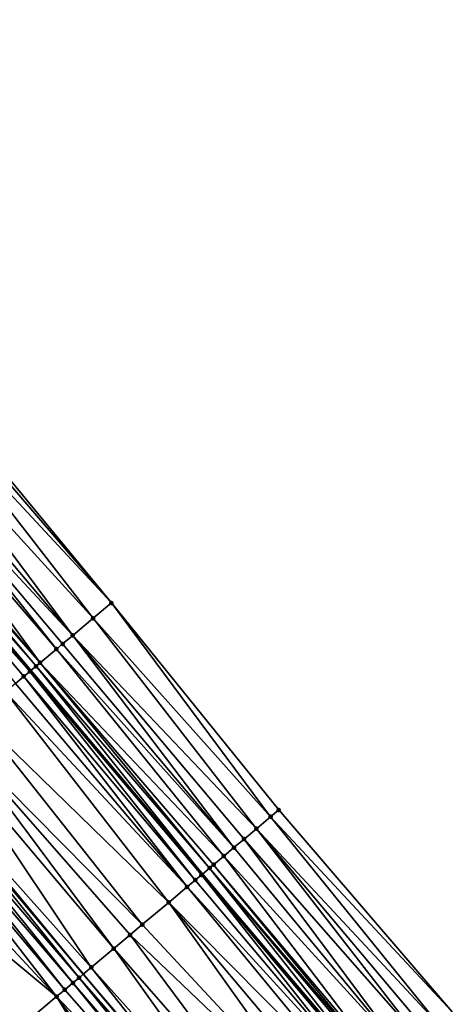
# Model space of a CAD drawing. Header units: feet. Extents: x 2004186 to 2014793, y 836912 to 864902.
# Tile 406 of 656: x 2009263 to 2009295, y 849772 to 849846. Entities that reach past the tile are written whole.
import ezdxf

# ---------------------------------------------------------------- set-up
doc = ezdxf.new("R2010")
doc.units = ezdxf.units.FT
doc.header["$LTSCALE"] = 100
doc.header["$MEASUREMENT"] = 0
for name, color, linetype, lineweight in [('EP_Travel Lane', 5, 'Continuous', 40), ('GPL_Skip Line', 2, 'Continuous', 40), ('Road Shots', 4, 'Continuous', 200), ('Road X-Section', 30, 'Continuous', 13)]:
    doc.layers.add(name, color=color, linetype=linetype, lineweight=lineweight)
doc.layers.add('I-77 SB_MM21-27-Surface-Border', color=7, linetype='Continuous')
doc.layers.add('I-77 SB_MM21-27-Surface-TIN', color=7, linetype='Continuous')

msp = doc.modelspace()

# ---------------------------------------------------------------- linework, layer by layer
at = {"layer": 'EP_Travel Lane'}
msp.add_polyline3d([(2009289.296537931, 849766.8143663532, 426.2140556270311), (2009276.421089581, 849782.1187031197, 426.2034524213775), (2009263.545649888, 849797.4230295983, 426.1719737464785), (2009250.664476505, 849812.7291025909, 426.1683175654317), (2009237.782705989, 849828.0281321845, 426.1587595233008), (2009224.900938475, 849843.3271582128, 426.1579321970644), (2009212.019177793, 849858.626176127, 426.1769712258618), (2009199.137408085, 849873.925204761, 426.1697639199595), (2009186.255642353, 849889.2242286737, 426.1741493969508), (2009173.373888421, 849904.5232385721, 426.2126280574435), (2009160.492126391, 849919.8222580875, 426.2279034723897), (2009147.61129366, 849935.1153608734, 426.2757587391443), (2009134.724738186, 849950.4103643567, 426.2853561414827), (2009121.838209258, 849965.7053363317, 426.3253862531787), (2009108.951654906, 849981.0003384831, 426.3362413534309), (2009096.065092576, 849996.2953501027, 426.3379628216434), (2009083.178587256, 850011.5902940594, 426.4051293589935)], dxfattribs=at)
at = {"layer": 'GPL_Skip Line'}
msp.add_polyline3d([(2009280.342932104, 849759.2818845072, 426.3741667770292), (2009267.467481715, 849774.5862236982, 426.3685787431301), (2009254.592042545, 849789.8905495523, 426.3357610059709), (2009241.714104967, 849805.1927901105, 426.3240390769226), (2009228.832333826, 849820.4918240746, 426.3074661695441), (2009215.950572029, 849835.7908469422, 426.3180639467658), (2009203.068817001, 849851.0898617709, 426.3483442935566), (2009190.187054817, 849866.3888850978, 426.3578172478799), (2009177.305283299, 849881.6879195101, 426.3401470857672), (2009164.423530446, 849896.9869317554, 426.3767538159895), (2009151.541766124, 849912.2859576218, 426.3800087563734), (2009138.6634033, 849927.5878026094, 426.428996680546), (2009125.788463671, 849942.8925916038, 426.4307383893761), (2009112.913553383, 849958.1973457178, 426.4662020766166), (2009100.038626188, 849973.5021199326, 426.4822330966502), (2009087.16368466, 849988.8069111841, 426.4817926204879), (2009074.288790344, 850004.1116463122, 426.5356119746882)], dxfattribs=at)
at = {"layer": 'I-77 SB_MM21-27-Surface-Border', "color": 3, "linetype": 'ByBlock', "lineweight": -2}
msp.add_polyline3d([(2009101.702891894, 850001.0384872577, 426.1016760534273), (2009115.036951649, 849986.1199736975, 426.0732741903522), (2009128.371013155, 849971.2014580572, 426.0469270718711), (2009141.39894556, 849956.025483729, 425.982037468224), (2009154.426917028, 849940.8494629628, 425.9619588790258), (2009167.299604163, 849925.554361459, 425.9213416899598), (2009180.181355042, 849910.2553515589, 425.8787174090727), (2009193.063114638, 849894.9563313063, 425.8620500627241), (2009205.944874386, 849879.6573108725, 425.8454355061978), (2009218.826640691, 849864.358282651, 425.8479470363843), (2009231.708403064, 849849.0592590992, 425.8390255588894), (2009244.284192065, 849833.5025918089, 425.8508335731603), (2009256.859986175, 849817.9459184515, 425.8774976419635), (2009269.590475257, 849802.5082758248, 425.8973569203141), (2009282.159816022, 849786.9464547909, 425.9582849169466), (2009295.188307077, 849771.7708733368, 425.9705888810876)], dxfattribs=at)
at = {"layer": 'I-77 SB_MM21-27-Surface-TIN', "color": 128, "linetype": 'ByBlock', "lineweight": -2}
for points in [[(2009256.859986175, 849817.9459184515, 425.8774976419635), (2009256.554012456, 849817.6882751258, 425.8972174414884), (2009269.590475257, 849802.5082758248, 425.8973569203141)], [(2009256.554012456, 849817.6882751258, 425.8972174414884), (2009255.942062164, 849817.1729918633, 425.9283591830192), (2009269.590475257, 849802.5082758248, 425.8973569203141)], [(2009255.942062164, 849817.1729918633, 425.9283591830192), (2009254.718162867, 849816.1424238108, 425.994381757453), (2009268.213053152, 849801.3495228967, 425.9740672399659)], [(2009255.942062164, 849817.1729918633, 425.9283591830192), (2009268.213053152, 849801.3495228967, 425.9740672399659), (2009269.590475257, 849802.5082758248, 425.8973569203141)], [(2009254.718162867, 849816.1424238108, 425.994381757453), (2009253.800236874, 849815.3694995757, 426.0394812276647), (2009266.682587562, 849800.0620155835, 426.0510120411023)], [(2009254.718162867, 849816.1424238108, 425.994381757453), (2009266.682587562, 849800.0620155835, 426.0510120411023), (2009268.213053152, 849801.3495228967, 425.9740672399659)], [(2009253.800236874, 849815.3694995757, 426.0394812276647), (2009253.035298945, 849814.725395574, 426.0782204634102), (2009266.682587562, 849800.0620155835, 426.0510120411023)], [(2009253.035298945, 849814.725395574, 426.0782204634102), (2009252.423347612, 849814.2101135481, 426.1063346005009), (2009265.458216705, 849799.0320078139, 426.1086500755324)], [(2009253.035298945, 849814.725395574, 426.0782204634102), (2009265.917355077, 849799.4182615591, 426.088733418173), (2009266.682587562, 849800.0620155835, 426.0510120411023)], [(2009253.035298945, 849814.725395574, 426.0782204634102), (2009265.458216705, 849799.0320078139, 426.1086500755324), (2009265.917355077, 849799.4182615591, 426.088733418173)], [(2009252.423347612, 849814.2101135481, 426.1063346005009), (2009251.352433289, 849813.3083693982, 426.1570126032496), (2009264.233848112, 849798.0019973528, 426.1607925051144)], [(2009252.423347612, 849814.2101135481, 426.1063346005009), (2009264.233848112, 849798.0019973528, 426.1607925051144), (2009265.458216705, 849799.0320078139, 426.1086500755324)], [(2009251.046455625, 849813.050730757, 426.1652626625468), (2009250.664476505, 849812.7291025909, 426.1683175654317), (2009263.927758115, 849797.7444921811, 426.1686082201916)], [(2009251.352433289, 849813.3083693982, 426.1570126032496), (2009251.046455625, 849813.050730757, 426.1652626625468), (2009264.233848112, 849798.0019973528, 426.1607925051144)], [(2009251.046455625, 849813.050730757, 426.1652626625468), (2009263.927758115, 849797.7444921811, 426.1686082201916), (2009264.233848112, 849798.0019973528, 426.1607925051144)], [(2009250.587486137, 849812.6642763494, 426.1689333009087), (2009250.128517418, 849812.2778210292, 426.1748391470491), (2009263.468626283, 849797.3582306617, 426.1726521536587)], [(2009250.128517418, 849812.2778210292, 426.1748391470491), (2009263.009493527, 849796.9719702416, 426.178940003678), (2009263.468626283, 849797.3582306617, 426.1726521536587)], [(2009250.128517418, 849812.2778210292, 426.1748391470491), (2009262.3973132, 849796.4569602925, 426.1953774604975), (2009263.009493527, 849796.9719702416, 426.178940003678)], [(2009250.587486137, 849812.6642763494, 426.1689333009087), (2009263.545649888, 849797.4230295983, 426.1719737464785), (2009250.664476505, 849812.7291025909, 426.1683175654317)], [(2009250.587486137, 849812.6642763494, 426.1689333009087), (2009263.468626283, 849797.3582306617, 426.1726521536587), (2009263.545649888, 849797.4230295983, 426.1719737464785)], [(2009263.927758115, 849797.7444921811, 426.1686082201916), (2009250.664476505, 849812.7291025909, 426.1683175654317), (2009263.545649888, 849797.4230295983, 426.1719737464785)], [(2009269.590475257, 849802.5082758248, 425.8973569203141), (2009268.213053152, 849801.3495228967, 425.9740672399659), (2009281.54762969, 849786.43145198, 425.9893009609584)], [(2009269.590475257, 849802.5082758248, 425.8973569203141), (2009281.54762969, 849786.43145198, 425.9893009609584), (2009282.159816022, 849786.9464547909, 425.9582849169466)], [(2009268.213053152, 849801.3495228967, 425.9740672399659), (2009266.682587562, 849800.0620155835, 426.0510120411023), (2009280.476301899, 849785.5301990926, 426.0477269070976)], [(2009268.213053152, 849801.3495228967, 425.9740672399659), (2009280.476301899, 849785.5301990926, 426.0477269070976), (2009281.54762969, 849786.43145198, 425.9893009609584)], [(2009265.917355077, 849799.4182615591, 426.088733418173), (2009265.458216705, 849799.0320078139, 426.1086500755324), (2009278.792792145, 849784.1139382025, 426.1265685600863)], [(2009266.682587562, 849800.0620155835, 426.0510120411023), (2009265.917355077, 849799.4182615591, 426.088733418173), (2009278.792792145, 849784.1139382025, 426.1265685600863)], [(2009266.682587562, 849800.0620155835, 426.0510120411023), (2009279.558024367, 849784.7576925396, 426.0894800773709), (2009280.476301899, 849785.5301990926, 426.0477269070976)], [(2009266.682587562, 849800.0620155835, 426.0510120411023), (2009278.792792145, 849784.1139382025, 426.1265685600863), (2009279.558024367, 849784.7576925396, 426.0894800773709)], [(2009265.458216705, 849799.0320078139, 426.1086500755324), (2009264.233848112, 849798.0019973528, 426.1607925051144), (2009278.027563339, 849783.4701798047, 426.1553663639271)], [(2009265.458216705, 849799.0320078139, 426.1086500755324), (2009278.027563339, 849783.4701798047, 426.1553663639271), (2009278.792792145, 849784.1139382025, 426.1265685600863)], [(2009264.233848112, 849798.0019973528, 426.1607925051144), (2009263.927758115, 849797.7444921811, 426.1686082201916), (2009276.956242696, 849782.5689184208, 426.1964449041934)], [(2009264.233848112, 849798.0019973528, 426.1607925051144), (2009277.262332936, 849782.8264233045, 426.1880386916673), (2009278.027563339, 849783.4701798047, 426.1553663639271)], [(2009264.233848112, 849798.0019973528, 426.1607925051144), (2009276.956242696, 849782.5689184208, 426.1964449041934), (2009277.262332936, 849782.8264233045, 426.1880386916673)], [(2009263.468626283, 849797.3582306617, 426.1726521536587), (2009263.009493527, 849796.9719702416, 426.178940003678), (2009275.884931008, 849781.6676463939, 426.2157935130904)], [(2009263.468626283, 849797.3582306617, 426.1726521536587), (2009276.344065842, 849782.053904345, 426.2044610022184), (2009263.545649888, 849797.4230295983, 426.1719737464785)], [(2009263.468626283, 849797.3582306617, 426.1726521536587), (2009275.884931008, 849781.6676463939, 426.2157935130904), (2009276.344065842, 849782.053904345, 426.2044610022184)], [(2009263.927758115, 849797.7444921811, 426.1686082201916), (2009263.545649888, 849797.4230295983, 426.1719737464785), (2009276.421089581, 849782.1187031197, 426.2034524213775)], [(2009276.344065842, 849782.053904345, 426.2044610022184), (2009276.421089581, 849782.1187031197, 426.2034524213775), (2009263.545649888, 849797.4230295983, 426.1719737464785)], [(2009263.927758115, 849797.7444921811, 426.1686082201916), (2009276.421089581, 849782.1187031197, 426.2034524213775), (2009276.956242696, 849782.5689184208, 426.1964449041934)], [(2009262.3973132, 849796.4569602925, 426.1953774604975), (2009261.632089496, 849795.8131958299, 426.2117869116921), (2009275.272750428, 849781.1526367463, 426.2328509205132)], [(2009263.009493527, 849796.9719702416, 426.178940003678), (2009262.3973132, 849796.4569602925, 426.1953774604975), (2009275.272750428, 849781.1526367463, 426.2328509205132)], [(2009263.009493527, 849796.9719702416, 426.178940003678), (2009275.272750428, 849781.1526367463, 426.2328509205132), (2009275.884931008, 849781.6676463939, 426.2157935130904)], [(2009261.632089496, 849795.8131958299, 426.2117869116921), (2009259.489467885, 849794.0106496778, 426.2461845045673), (2009273.895348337, 849779.9938600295, 426.2610011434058)], [(2009261.632089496, 849795.8131958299, 426.2117869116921), (2009273.895348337, 849779.9938600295, 426.2610011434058), (2009275.272750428, 849781.1526367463, 426.2328509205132)], [(2009259.489467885, 849794.0106496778, 426.2461845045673), (2009257.805979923, 849792.5943628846, 426.2721273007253), (2009271.905772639, 849778.3200653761, 426.2892857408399)], [(2009259.489467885, 849794.0106496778, 426.2461845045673), (2009271.905772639, 849778.3200653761, 426.2892857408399), (2009273.895348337, 849779.9938600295, 426.2610011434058)], [(2009257.805979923, 849792.5943628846, 426.2721273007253), (2009256.887711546, 849791.8218454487, 426.2916538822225), (2009269.763149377, 849776.5175211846, 426.3277013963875)], [(2009257.805979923, 849792.5943628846, 426.2721273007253), (2009270.987506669, 849777.5475450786, 426.3029758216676), (2009271.905772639, 849778.3200653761, 426.2892857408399)], [(2009257.805979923, 849792.5943628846, 426.2721273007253), (2009269.763149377, 849776.5175211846, 426.3277013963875), (2009270.987506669, 849777.5475450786, 426.3029758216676)], [(2009256.887711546, 849791.8218454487, 426.2916538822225), (2009254.745086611, 849790.0193032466, 426.334116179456), (2009268.079658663, 849775.1012376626, 426.360335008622)], [(2009256.887711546, 849791.8218454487, 426.2916538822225), (2009268.079658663, 849775.1012376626, 426.360335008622), (2009269.763149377, 849776.5175211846, 426.3277013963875)], [(2009254.132910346, 849789.5042884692, 426.3406954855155), (2009267.16139324, 849774.3287167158, 426.3727006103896), (2009254.592042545, 849789.8905495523, 426.3357610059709)], [(2009254.745086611, 849790.0193032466, 426.334116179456), (2009254.592042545, 849789.8905495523, 426.3357610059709), (2009267.467481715, 849774.5862236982, 426.3685787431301)], [(2009267.16139324, 849774.3287167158, 426.3727006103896), (2009267.467481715, 849774.5862236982, 426.3685787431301), (2009254.592042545, 849789.8905495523, 426.3357610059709)], [(2009254.745086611, 849790.0193032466, 426.334116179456), (2009267.467481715, 849774.5862236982, 426.3685787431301), (2009268.079658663, 849775.1012376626, 426.360335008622)], [(2009253.673780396, 849789.1180247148, 426.3401756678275), (2009253.214652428, 849788.7317586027, 426.3348423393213), (2009266.090091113, 849773.4274333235, 426.368844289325)], [(2009254.132910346, 849789.5042884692, 426.3406954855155), (2009253.673780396, 849789.1180247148, 426.3401756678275), (2009266.702262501, 849773.9424538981, 426.3740965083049)], [(2009253.673780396, 849789.1180247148, 426.3401756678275), (2009266.090091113, 849773.4274333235, 426.368844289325), (2009266.702262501, 849773.9424538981, 426.3740965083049)], [(2009254.132910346, 849789.5042884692, 426.3406954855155), (2009266.702262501, 849773.9424538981, 426.3740965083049), (2009267.16139324, 849774.3287167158, 426.3727006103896)], [(2009253.214652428, 849788.7317586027, 426.3348423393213), (2009251.837272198, 849787.5729559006, 426.3099278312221), (2009265.477922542, 849772.9124094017, 426.3567578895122)], [(2009253.214652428, 849788.7317586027, 426.3348423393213), (2009265.477922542, 849772.9124094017, 426.3567578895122), (2009266.090091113, 849773.4274333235, 426.368844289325)], [(2009251.837272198, 849787.5729559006, 426.3099278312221), (2009249.847722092, 849785.899130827, 426.2760884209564), (2009265.477922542, 849772.9124094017, 426.3567578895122)], [(2009282.159816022, 849786.9464547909, 425.9582849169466), (2009281.54762969, 849786.43145198, 425.9893009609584), (2009295.188307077, 849771.7708733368, 425.9705888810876)], [(2009281.54762969, 849786.43145198, 425.9893009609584), (2009280.476301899, 849785.5301990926, 426.0477269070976), (2009294.116983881, 849770.8696149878, 426.0178556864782)], [(2009281.54762969, 849786.43145198, 425.9893009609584), (2009294.116983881, 849770.8696149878, 426.0178556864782), (2009295.188307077, 849771.7708733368, 425.9705888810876)], [(2009249.847722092, 849785.899130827, 426.2760884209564), (2009261.498821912, 849769.5647597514, 426.2901221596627), (2009265.477922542, 849772.9124094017, 426.3567578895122)], [(2009280.476301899, 849785.5301990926, 426.0477269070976), (2009279.558024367, 849784.7576925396, 426.0894800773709), (2009292.739565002, 849769.710858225, 426.0867368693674)], [(2009280.476301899, 849785.5301990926, 426.0477269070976), (2009293.351750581, 849770.2258619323, 426.0575552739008), (2009294.116983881, 849770.8696149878, 426.0178556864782)], [(2009280.476301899, 849785.5301990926, 426.0477269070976), (2009292.739565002, 849769.710858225, 426.0867368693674), (2009293.351750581, 849770.2258619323, 426.0575552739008)], [(2009279.558024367, 849784.7576925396, 426.0894800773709), (2009278.792792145, 849784.1139382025, 426.1265685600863), (2009291.515192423, 849768.6808525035, 426.1485563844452)], [(2009279.558024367, 849784.7576925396, 426.0894800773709), (2009291.515192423, 849768.6808525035, 426.1485563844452), (2009292.739565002, 849769.710858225, 426.0867368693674)], [(2009278.792792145, 849784.1139382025, 426.1265685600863), (2009278.027563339, 849783.4701798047, 426.1553663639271), (2009291.515192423, 849768.6808525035, 426.1485563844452)], [(2009278.027563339, 849783.4701798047, 426.1553663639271), (2009277.262332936, 849782.8264233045, 426.1880386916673), (2009290.137776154, 849767.522092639, 426.2111044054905)], [(2009278.027563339, 849783.4701798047, 426.1553663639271), (2009290.137776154, 849767.522092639, 426.2111044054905), (2009291.515192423, 849768.6808525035, 426.1485563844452)], [(2009276.956242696, 849782.5689184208, 426.1964449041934), (2009276.421089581, 849782.1187031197, 426.2034524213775), (2009289.372558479, 849766.8783210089, 426.2128800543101)], [(2009277.262332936, 849782.8264233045, 426.1880386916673), (2009276.956242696, 849782.5689184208, 426.1964449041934), (2009289.984731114, 849767.3933401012, 426.2151104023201)], [(2009276.956242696, 849782.5689184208, 426.1964449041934), (2009289.831687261, 849767.2645861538, 426.2162387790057), (2009289.984731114, 849767.3933401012, 426.2151104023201)], [(2009276.956242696, 849782.5689184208, 426.1964449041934), (2009289.372558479, 849766.8783210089, 426.2128800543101), (2009289.831687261, 849767.2645861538, 426.2162387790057)], [(2009277.262332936, 849782.8264233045, 426.1880386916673), (2009289.984731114, 849767.3933401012, 426.2151104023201), (2009290.137776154, 849767.522092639, 426.2111044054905)], [(2009275.884931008, 849781.6676463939, 426.2157935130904), (2009275.272750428, 849781.1526367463, 426.2328509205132), (2009288.760377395, 849766.3633119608, 426.231157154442)], [(2009276.344065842, 849782.053904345, 426.2044610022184), (2009275.884931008, 849781.6676463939, 426.2157935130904), (2009288.760377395, 849766.3633119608, 426.231157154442)], [(2009276.344065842, 849782.053904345, 426.2044610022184), (2009289.219514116, 849766.7495676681, 426.2152467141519), (2009276.421089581, 849782.1187031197, 426.2034524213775)], [(2009276.344065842, 849782.053904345, 426.2044610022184), (2009288.760377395, 849766.3633119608, 426.231157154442), (2009289.219514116, 849766.7495676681, 426.2152467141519)], [(2009289.219514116, 849766.7495676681, 426.2152467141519), (2009289.296537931, 849766.8143663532, 426.2140556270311), (2009276.421089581, 849782.1187031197, 426.2034524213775)], [(2009289.372558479, 849766.8783210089, 426.2128800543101), (2009276.421089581, 849782.1187031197, 426.2034524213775), (2009289.296537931, 849766.8143663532, 426.2140556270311)], [(2009275.272750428, 849781.1526367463, 426.2328509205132), (2009273.895348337, 849779.9938600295, 426.2610011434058), (2009287.995152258, 849765.7195492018, 426.2510447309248)], [(2009275.272750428, 849781.1526367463, 426.2328509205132), (2009287.995152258, 849765.7195492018, 426.2510447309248), (2009288.760377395, 849766.3633119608, 426.231157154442)], [(2009273.895348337, 849779.9938600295, 426.2610011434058), (2009271.905772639, 849778.3200653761, 426.2892857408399), (2009285.546440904, 849763.6594975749, 426.2926397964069)], [(2009273.895348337, 849779.9938600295, 426.2610011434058), (2009286.77079525, 849764.689524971, 426.275073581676), (2009287.995152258, 849765.7195492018, 426.2510447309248)], [(2009273.895348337, 849779.9938600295, 426.2610011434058), (2009285.546440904, 849763.6594975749, 426.2926397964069), (2009286.77079525, 849764.689524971, 426.275073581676)], [(2009271.905772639, 849778.3200653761, 426.2892857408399), (2009270.987506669, 849777.5475450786, 426.3029758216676), (2009285.546440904, 849763.6594975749, 426.2926397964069)], [(2009270.987506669, 849777.5475450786, 426.3029758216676), (2009269.763149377, 849776.5175211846, 426.3277013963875), (2009282.944689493, 849761.470687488, 426.3261491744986)], [(2009270.987506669, 849777.5475450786, 426.3029758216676), (2009282.944689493, 849761.470687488, 426.3261491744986), (2009285.546440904, 849763.6594975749, 426.2926397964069)], [(2009269.763149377, 849776.5175211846, 426.3277013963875), (2009268.079658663, 849775.1012376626, 426.360335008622), (2009281.414243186, 849760.1831572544, 426.3562968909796)], [(2009269.763149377, 849776.5175211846, 426.3277013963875), (2009281.414243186, 849760.1831572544, 426.3562968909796), (2009282.944689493, 849761.470687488, 426.3261491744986)], [(2009268.079658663, 849775.1012376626, 426.360335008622), (2009267.467481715, 849774.5862236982, 426.3685787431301), (2009280.495976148, 849759.410638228, 426.3725759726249)], [(2009268.079658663, 849775.1012376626, 426.360335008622), (2009280.495976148, 849759.410638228, 426.3725759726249), (2009281.414243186, 849760.1831572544, 426.3562968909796)], [(2009267.16139324, 849774.3287167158, 426.3727006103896), (2009266.702262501, 849773.9424538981, 426.3740965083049), (2009279.730755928, 849758.7668696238, 426.3805299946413)], [(2009267.16139324, 849774.3287167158, 426.3727006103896), (2009280.342932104, 849759.2818845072, 426.3741667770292), (2009267.467481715, 849774.5862236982, 426.3685787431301)], [(2009267.16139324, 849774.3287167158, 426.3727006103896), (2009279.730755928, 849758.7668696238, 426.3805299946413), (2009280.342932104, 849759.2818845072, 426.3741667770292)], [(2009280.495976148, 849759.410638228, 426.3725759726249), (2009267.467481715, 849774.5862236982, 426.3685787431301), (2009280.342932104, 849759.2818845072, 426.3741667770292)], [(2009266.702262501, 849773.9424538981, 426.3740965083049), (2009266.090091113, 849773.4274333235, 426.368844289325), (2009279.271627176, 849758.3806044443, 426.3771006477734)], [(2009266.702262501, 849773.9424538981, 426.3740965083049), (2009279.271627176, 849758.3806044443, 426.3771006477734), (2009279.730755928, 849758.7668696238, 426.3805299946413)], [(2009265.477922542, 849772.9124094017, 426.3567578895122), (2009261.498821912, 849769.5647597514, 426.2901221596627), (2009276.057743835, 849755.6767268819, 426.3095947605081)], [(2009266.090091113, 849773.4274333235, 426.368844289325), (2009265.477922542, 849772.9124094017, 426.3567578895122), (2009279.271627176, 849758.3806044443, 426.3771006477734)], [(2009265.477922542, 849772.9124094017, 426.3567578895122), (2009277.435122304, 849756.8355316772, 426.3387826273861), (2009279.271627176, 849758.3806044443, 426.3771006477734)], [(2009265.477922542, 849772.9124094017, 426.3567578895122), (2009276.057743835, 849755.6767268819, 426.3095947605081), (2009277.435122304, 849756.8355316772, 426.3387826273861)]]:
    msp.add_3dface(points, dxfattribs=at)
at = {"layer": 'Road Shots', "lineweight": 100}
for p in [(2009269.590475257, 849802.5082758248, 425.8973569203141), (2009268.213053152, 849801.3495228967, 425.9740672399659), (2009265.917355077, 849799.4182615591, 426.088733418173), (2009266.682587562, 849800.0620155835, 426.0510120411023), (2009265.458216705, 849799.0320078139, 426.1086500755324), (2009264.233848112, 849798.0019973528, 426.1607925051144), (2009263.468626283, 849797.3582306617, 426.1726521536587), (2009263.927758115, 849797.7444921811, 426.1686082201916), (2009263.009493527, 849796.9719702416, 426.178940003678), (2009282.159816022, 849786.9464547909, 425.9582849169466), (2009281.54762969, 849786.43145198, 425.9893009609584), (2009280.476301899, 849785.5301990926, 426.0477269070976), (2009279.558024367, 849784.7576925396, 426.0894800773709), (2009278.792792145, 849784.1139382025, 426.1265685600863), (2009278.027563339, 849783.4701798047, 426.1553663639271), (2009276.956242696, 849782.5689184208, 426.1964449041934), (2009277.262332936, 849782.8264233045, 426.1880386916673), (2009275.884931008, 849781.6676463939, 426.2157935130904), (2009276.344065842, 849782.053904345, 426.2044610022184), (2009275.272750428, 849781.1526367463, 426.2328509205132), (2009273.895348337, 849779.9938600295, 426.2610011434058), (2009271.905772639, 849778.3200653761, 426.2892857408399), (2009270.987506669, 849777.5475450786, 426.3029758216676), (2009269.763149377, 849776.5175211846, 426.3277013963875), (2009268.079658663, 849775.1012376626, 426.360335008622), (2009267.16139324, 849774.3287167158, 426.3727006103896), (2009266.702262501, 849773.9424538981, 426.3740965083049), (2009265.477922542, 849772.9124094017, 426.3567578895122), (2009266.090091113, 849773.4274333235, 426.368844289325)]:
    msp.add_point(p, dxfattribs=at)
at = {"layer": 'Road X-Section', "extrusion": (0.6437723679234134, -0.7652167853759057, 0.0006400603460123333), "elevation": 643229.3710695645, "flags": 128}
msp.add_lwpolyline([(2084560.617005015, 14.17601981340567), (2084561.817005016, 14.25088749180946), (2084562.417005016, 14.28280021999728), (2084562.817005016, 14.29920142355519), (2084563.217005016, 14.31008616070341), (2084563.817005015, 14.31964102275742), (2084565.017005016, 14.33164046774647), (2084569.417005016, 14.40121190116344), (2084571.217005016, 14.42912345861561), (2084572.817005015, 14.46024854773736), (2084574.417005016, 14.49515387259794), (2084575.617005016, 14.51519543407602), (2084578.617005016, 14.54325901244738), (2084580.817005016, 14.57047759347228), (2084583.417005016, 14.60431701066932), (2084585.217005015, 14.62923152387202), (2084585.817005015, 14.63456485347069), (2084586.417005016, 14.6350846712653), (2084587.217005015, 14.62850536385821), (2084590.017005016, 14.58604305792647), (2084591.217005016, 14.56651647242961), (2084593.417005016, 14.54057367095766), (2084596.217005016, 14.50617607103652), (2084597.217005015, 14.48976661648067), (2084598.017005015, 14.47332915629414), (2084598.617005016, 14.46704130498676), (2084599.217005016, 14.46299737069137), (2084599.617005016, 14.45518165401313), (2084601.217005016, 14.40303921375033), (2084601.817005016, 14.38312255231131), (2084602.817005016, 14.34540116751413), (2084604.817005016, 14.26845635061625), (2084606.617005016, 14.19174601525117)], dxfattribs=at)
at = {"layer": 'Road X-Section', "extrusion": (0.6437723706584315, -0.765216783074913, 0.0006400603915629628), "elevation": 643249.3785202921, "flags": 128}
msp.add_lwpolyline([(2084560.614705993, 14.15882146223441), (2084561.814705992, 14.23094905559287), (2084562.614705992, 14.27240913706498), (2084563.014705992, 14.2886783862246), (2084563.614705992, 14.30483832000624), (2084565.614705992, 14.33346051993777), (2084567.014705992, 14.36133880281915), (2084568.614705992, 14.39358755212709), (2084571.014705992, 14.43931965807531), (2084574.014705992, 14.50319479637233), (2084576.614705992, 14.54169521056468), (2084579.214705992, 14.57167605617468), (2084584.414705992, 14.63831179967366), (2084585.214705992, 14.65039820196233), (2084586.014705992, 14.65565042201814), (2084586.614705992, 14.65425452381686), (2084587.814705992, 14.64188891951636), (2084590.014705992, 14.60925530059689), (2084591.614705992, 14.58452972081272), (2084592.814705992, 14.57083963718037), (2084595.414705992, 14.54255503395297), (2084597.214705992, 14.51440480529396), (2084598.014705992, 14.49734739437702), (2084598.614705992, 14.48601488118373), (2084599.414705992, 14.47799878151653), (2084599.814705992, 14.46959256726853), (2084600.814705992, 14.43692023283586), (2084601.814705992, 14.40812242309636), (2084602.814705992, 14.37103393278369), (2084604.014705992, 14.32928075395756), (2084605.414705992, 14.27085479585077), (2084606.214705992, 14.23983874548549)], dxfattribs=at)

doc.saveas('drawing.dxf')
